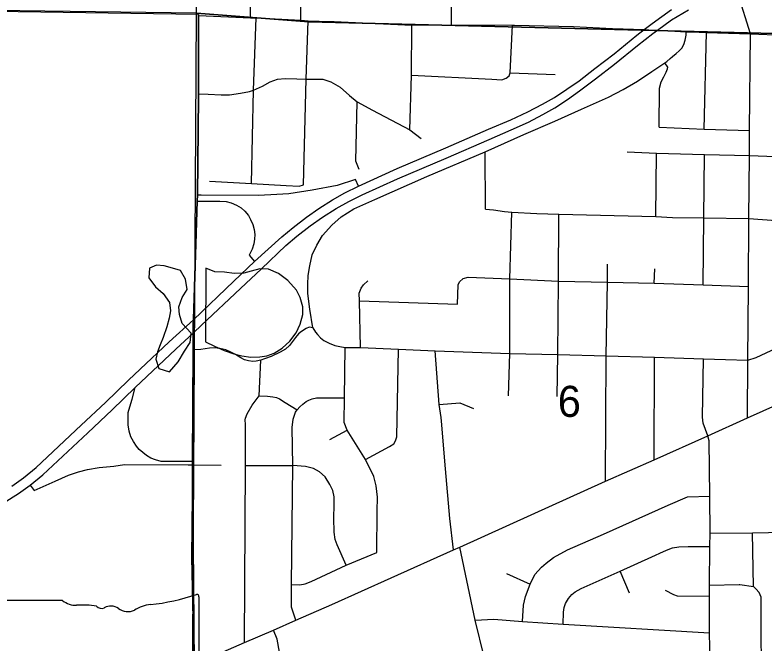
# Model space of a CAD drawing. Extents: x 0 to 34, y 0 to 22.
# Drawn here: x 2.775 to 3.784, y 16.634 to 17.481 of the extents above; entities that cross this region are included whole.
import ezdxf

# ---------------------------------------------------------------- set-up
doc = ezdxf.new("R2010")
doc.units = 0
for name, color, linetype in [('Default', 7, 'Continuous'), ('GM_X_City_Street', 7, 'Continuous'), ('GM_X_County_Road', 7, 'Continuous'), ('GM_X_Interchange_Ramps', 7, 'Continuous'), ('GM_X_Minor_Lake', 7, 'Continuous'), ('GM_X_Section', 7, 'Continuous'), ('GM_X_Section_Text', 7, 'Continuous'), ('GM_X_State_Route', 7, 'Continuous'), ('GM_X_State_Shield', 7, 'Continuous'), ('GM_X_Township_Road', 7, 'Continuous'), ('GM_X_US_Route', 7, 'Continuous')]:
    doc.layers.add(name, color=color, linetype=linetype)

msp = doc.modelspace()

# ---------------------------------------------------------------- linework, layer by layer
at = {"layer": 'Default'}
msp.add_lwpolyline([(2.1, 17.4954), (2.1, 16.4848), (3.0135, 16.4807), (3.0196, 17.4831)], close=True, dxfattribs=at)
at = {"layer": 'GM_X_City_Street'}
for p, q in [((3.4422, 17.4027), (3.4452, 17.4671)), ((3.7036, 17.327), (3.7064, 17.4572)), ((3.4088, 17.2189), (3.4085, 17.2963)), ((3.6384, 17.209), (3.6394, 17.2945)), ((3.636, 17.1195), (3.6368, 17.1386)), ((3.6359, 16.8813), (3.6367, 17.0194)), ((3.1989, 16.9086), (3.2226, 16.9214)), ((3.0143, 16.8746), (3.0527, 16.8742)), ((3.0853, 16.8738), (3.1492, 16.8737)), ((3.4373, 16.728), (3.4688, 16.7137)), ((3.6027, 16.7015), (3.5902, 16.7311)), ((3.7108, 16.7122), (3.7504, 16.7131))]:
    msp.add_line(p, q, dxfattribs=at)
for points in [[(3.7657, 17.4551), (3.7492, 17.5089), (3.7465, 17.5145), (3.7437, 17.52), (3.7414, 17.5247), (3.7338, 17.5398), (3.7222, 17.572), (3.7203, 17.5933), (3.719, 17.6261), (3.7222, 17.7221), (3.7244, 17.8018)], [(3.3631, 17.4674), (3.3626, 17.5947), (3.3624, 17.6281), (3.3632, 17.7313)], [(3.1599, 17.4738), (3.1601, 17.5816), (3.1603, 17.692)], [(3.092, 17.477), (3.0931, 17.5844), (3.0939, 17.6783)], [(3.0224, 17.4801), (3.092, 17.477), (3.1, 17.4767), (3.1599, 17.4738), (3.1699, 17.4728), (3.2001, 17.472)], [(3.0936, 17.2538), (3.0963, 17.3793), (3.1, 17.4767)], [(3.1635, 17.2516), (3.1674, 17.3941), (3.1699, 17.4728)], [(3.2001, 17.472), (3.205, 17.4718), (3.3094, 17.467), (3.3631, 17.4674), (3.4452, 17.4671), (3.4481, 17.467)], [(3.307, 17.3259), (3.3092, 17.3998), (3.3094, 17.467)], [(3.4481, 17.467), (3.5275, 17.4652), (3.58, 17.4625), (3.6226, 17.4609), (3.6289, 17.4606), (3.6404, 17.4601), (3.6791, 17.4581), (3.6862, 17.4579)], [(3.4085, 17.2963), (3.4605, 17.3196), (3.5021, 17.3378), (3.538, 17.3538), (3.5746, 17.3701), (3.5942, 17.3804), (3.6135, 17.3914), (3.6331, 17.4047), (3.6505, 17.4163), (3.653, 17.418), (3.6577, 17.4219), (3.6609, 17.4248), (3.6659, 17.4289), (3.67, 17.4323), (3.6732, 17.4358), (3.676, 17.4411), (3.6779, 17.4467), (3.679, 17.4534), (3.6791, 17.4581)], [(3.6862, 17.4579), (3.7064, 17.4572), (3.7657, 17.4551), (3.8103, 17.4533), (3.8367, 17.4523), (3.8997, 17.4492), (3.9079, 17.4487), (3.9495, 17.448), (3.9788, 17.4465), (4.0036, 17.4459), (4.049, 17.4433), (4.0693, 17.4427), (4.1341, 17.4391), (4.1859, 17.4369), (4.2401, 17.4347), (4.2908, 17.4319), (4.4112, 17.4261), (4.492, 17.4222), (4.5659, 17.42)], [(3.7617, 16.9377), (3.7623, 17.0156), (3.763, 17.1148), (3.7637, 17.2066), (3.7644, 17.2912), (3.7647, 17.3252), (3.7657, 17.4551)], [(3.643, 17.3293), (3.6434, 17.3819), (3.6457, 17.3904), (3.649, 17.3975), (3.6524, 17.4038), (3.6542, 17.4082), (3.6543, 17.4104), (3.6505, 17.4163)], [(3.3092, 17.3998), (3.4175, 17.3943), (3.4308, 17.3935), (3.4368, 17.3956), (3.4408, 17.3987), (3.4422, 17.4027), (3.5027, 17.4006)], [(3.0224, 17.3743), (3.0353, 17.3742), (3.0528, 17.373), (3.0639, 17.373), (3.0786, 17.3754), (3.0908, 17.3777), (3.0963, 17.3793), (3.1084, 17.3847), (3.1189, 17.3906), (3.1288, 17.3941), (3.1387, 17.3952), (3.1545, 17.3947), (3.1674, 17.3941), (3.1773, 17.3941), (3.1896, 17.3941), (3.2004, 17.3905), (3.2129, 17.3836), (3.2255, 17.3723), (3.2357, 17.3637), (3.2568, 17.3526), (3.307, 17.3259), (3.3222, 17.3144)], [(3.2384, 17.2724), (3.2341, 17.2838), (3.2357, 17.3637)], [(3.643, 17.3293), (3.7036, 17.327), (3.7647, 17.3252)], [(3.7324, 17.0165), (3.7623, 17.0156), (3.7734, 17.019), (3.8477, 17.0536), (3.8499, 17.0546), (3.9188, 17.0868), (4.0382, 17.141), (4.1342, 17.1863), (4.1838, 17.209), (4.2381, 17.234), (4.2894, 17.2578), (4.3183, 17.271), (4.3795, 17.299), (4.4204, 17.3176), (4.4319, 17.3237), (4.4458, 17.3303), (4.4497, 17.3316), (4.4537, 17.3322), (4.4645, 17.3322), (4.4954, 17.3309), (4.4976, 17.3293), (4.5013, 17.3206), (4.5194, 17.2839)], [(3.1764, 17.0591), (3.1721, 17.0841), (3.1693, 17.1055), (3.1693, 17.1179), (3.17, 17.1297), (3.1721, 17.1428), (3.1755, 17.1573), (3.1817, 17.1705), (3.1893, 17.1836), (3.2018, 17.1974), (3.2142, 17.2085), (3.2315, 17.2196), (3.2599, 17.232), (3.3297, 17.2631), (3.4085, 17.2963)], [(3.5997, 17.2963), (3.6394, 17.2945), (3.704, 17.2926), (3.7644, 17.2912), (3.8343, 17.2888), (3.9057, 17.284), (3.9765, 17.2814), (4.0436, 17.2776)], [(3.702, 17.117), (3.703, 17.2075), (3.704, 17.2926)], [(3.0371, 17.2566), (3.0936, 17.2538), (3.1402, 17.2507), (3.1577, 17.2499), (3.1635, 17.2516)], [(3.4088, 17.2189), (3.4195, 17.2179), (3.4346, 17.2158), (3.4444, 17.2149), (3.478, 17.2134), (3.5076, 17.2122), (3.6384, 17.209), (3.6607, 17.208), (3.703, 17.2075), (3.7637, 17.2066), (3.8003, 17.2039), (3.8331, 17.2035)], [(3.44, 16.9676), (3.4415, 17.0246), (3.4417, 17.1252), (3.4444, 17.2149)], [(3.5055, 16.9664), (3.5064, 17.0232), (3.5071, 17.1222), (3.5076, 17.2122)], [(3.5705, 16.8526), (3.5714, 17.0215), (3.5732, 17.1207), (3.573, 17.1447)], [(3.2391, 17.0953), (3.3713, 17.0912), (3.3721, 17.1171), (3.3738, 17.1213), (3.3789, 17.1256), (3.3857, 17.1273), (3.4417, 17.1252), (3.5071, 17.1222), (3.5732, 17.1207), (3.636, 17.1195), (3.702, 17.117), (3.763, 17.1148)], [(3.2404, 17.0325), (3.2391, 17.0953), (3.2387, 17.1057), (3.2412, 17.1126), (3.2446, 17.1171), (3.2505, 17.1226)], [(3.1764, 17.0591), (3.1713, 17.0598), (3.1674, 17.0582), (3.1609, 17.0543), (3.157, 17.051), (3.1528, 17.0462), (3.1486, 17.0407), (3.1447, 17.0351), (3.1392, 17.0303), (3.132, 17.0264), (3.12, 17.0206), (3.111, 17.0173), (3.1061, 17.0154), (3.1, 17.0141), (3.0954, 17.0138), (3.0896, 17.0147), (3.0841, 17.016), (3.0792, 17.0186), (3.0721, 17.0232), (3.0646, 17.0267), (3.0588, 17.0296), (3.0507, 17.0313), (3.0439, 17.0322), (3.0371, 17.0316), (3.0254, 17.03), (3.0152, 17.0293)], [(3.1764, 17.0591), (3.1798, 17.0532), (3.1825, 17.0502), (3.1866, 17.0457), (3.1911, 17.0419), (3.1983, 17.0385), (3.2058, 17.0355), (3.2126, 17.034), (3.2197, 17.0325), (3.2404, 17.0325), (3.2915, 17.0302), (3.341, 17.028), (3.4415, 17.0246), (3.5064, 17.0232), (3.5714, 17.0215), (3.6367, 17.0194), (3.7025, 17.0173), (3.7324, 17.0165)], [(3.2625, 16.7562), (3.2628, 16.8122), (3.2634, 16.831), (3.2615, 16.8461), (3.2584, 16.8587), (3.2471, 16.8819), (3.2226, 16.9214), (3.2182, 16.9315), (3.2187, 16.9646), (3.2197, 17.0325)], [(3.2471, 16.8819), (3.2797, 16.8991), (3.2852, 16.903), (3.2876, 16.907), (3.2892, 16.9122), (3.2915, 17.0302)], [(3.3489, 16.9382), (3.3463, 16.9559), (3.341, 17.028)], [(3.7086, 16.9138), (3.702, 16.9308), (3.7011, 16.9387), (3.7025, 17.0173)], [(3.0839, 16.6349), (3.0853, 16.8738), (3.0853, 16.9287), (3.0849, 16.935), (3.0853, 16.9376), (3.0875, 16.9431), (3.0945, 16.9549), (3.1039, 16.9673), (3.1061, 17.0154)], [(3.0165, 16.6056), (3.0839, 16.6349), (3.1234, 16.6515), (3.1534, 16.6653), (3.2016, 16.6865), (3.2817, 16.7224), (3.3655, 16.7599), (3.3744, 16.7637), (3.4703, 16.8071), (3.5705, 16.8526), (3.6359, 16.8813), (3.7086, 16.9138), (3.7617, 16.9377), (3.825, 16.9662)], [(3.1039, 16.9673), (3.115, 16.9672), (3.1222, 16.9661), (3.1271, 16.9651), (3.1312, 16.9634), (3.1389, 16.9587), (3.1553, 16.9485), (3.1588, 16.9527), (3.1628, 16.9562), (3.1674, 16.9599), (3.1709, 16.9615), (3.1755, 16.9635), (3.1812, 16.9649), (3.1944, 16.9649), (3.2187, 16.9646)], [(3.3463, 16.9559), (3.3741, 16.9579), (3.3926, 16.9506)], [(3.1534, 16.6653), (3.1473, 16.6829), (3.1474, 16.7131), (3.1492, 16.8737), (3.1485, 16.9246), (3.1498, 16.9359), (3.1529, 16.9453), (3.1553, 16.9485)], [(3.3655, 16.7599), (3.3607, 16.8022), (3.3551, 16.8693), (3.3496, 16.9333), (3.3489, 16.9382)], [(3.7145, 16.4741), (3.7121, 16.589), (3.7107, 16.648), (3.7107, 16.6976), (3.7108, 16.7122), (3.7109, 16.7644), (3.7114, 16.7825), (3.7109, 16.8324), (3.7104, 16.907), (3.7086, 16.9138)], [(3.2211, 16.7393), (3.2092, 16.7666), (3.2063, 16.7741), (3.2049, 16.784), (3.2045, 16.8028), (3.2049, 16.8207), (3.2049, 16.8315), (3.2031, 16.84), (3.1993, 16.848), (3.1927, 16.8583), (3.1852, 16.8649), (3.1772, 16.8696), (3.1664, 16.8724), (3.1492, 16.8737)], [(3.4587, 16.6633), (3.46, 16.6852), (3.4626, 16.6971), (3.4688, 16.7137), (3.4755, 16.7266), (3.4843, 16.7365), (3.4906, 16.7422), (3.5004, 16.7495), (3.5191, 16.7598), (3.5678, 16.7811), (3.655, 16.82), (3.6809, 16.8314), (3.7109, 16.8324)], [(3.7114, 16.7825), (3.7686, 16.7828), (3.8118, 16.784), (3.8233, 16.7837), (3.8344, 16.7836), (3.8449, 16.7834), (3.8557, 16.7819), (3.8644, 16.78), (3.881, 16.7759), (3.895, 16.7716), (3.9131, 16.7639), (3.9297, 16.755), (3.9776, 16.7289)], [(3.7808, 16.5888), (3.7801, 16.6652), (3.7801, 16.6961), (3.7776, 16.7025), (3.7732, 16.7074), (3.7698, 16.7104), (3.7686, 16.7828)], [(3.4329, 16.4827), (3.4251, 16.5275), (3.4158, 16.5727), (3.407, 16.616), (3.3951, 16.6653), (3.3744, 16.7637)], [(3.5137, 16.6597), (3.514, 16.6762), (3.5149, 16.6822), (3.5168, 16.6876), (3.5206, 16.6942), (3.525, 16.6996), (3.5297, 16.7034), (3.5376, 16.7078), (3.5902, 16.7311), (3.6329, 16.7507), (3.6487, 16.7577), (3.655, 16.7605), (3.661, 16.7627), (3.6692, 16.764), (3.6818, 16.7646), (3.7109, 16.7644)], [(3.1474, 16.7131), (3.1586, 16.7128), (3.1657, 16.7141), (3.1739, 16.7172), (3.2211, 16.7393), (3.2625, 16.7562)], [(3.7504, 16.7131), (3.7514, 16.7131), (3.7698, 16.7104)], [(3.651, 16.7054), (3.6622, 16.6999), (3.6673, 16.698), (3.7107, 16.6976)], [(3.3951, 16.6653), (3.42, 16.6665), (3.4587, 16.6633), (3.5137, 16.6597), (3.7107, 16.648)], [(3.1514, 16.481), (3.1498, 16.5118), (3.1476, 16.5356), (3.1365, 16.5921), (3.1282, 16.6397), (3.1234, 16.6515)]]:
    msp.add_lwpolyline(points, dxfattribs=at)
at = {"layer": 'GM_X_County_Road'}
msp.add_line((3.0143, 16.8746), (3.0144, 16.8788), dxfattribs=at)
for points in [[(3.0207, 17.2297), (3.0212, 17.2378), (3.0224, 17.37), (3.0224, 17.3743), (3.0224, 17.4801)], [(3.0224, 17.4801), (3.0224, 17.4808)], [(3.0144, 16.8788), (3.0152, 17.0293), (3.0153, 17.0523), (3.0153, 17.063), (3.0156, 17.0697), (3.0207, 17.2297)], [(3.0165, 16.6056), (3.0132, 16.7497), (3.0143, 16.8746)]]:
    msp.add_lwpolyline(points, dxfattribs=at)
at = {"layer": 'GM_X_Interchange_Ramps'}
for points in [[(3.2375, 17.2499), (3.2336, 17.2589), (3.2092, 17.251), (3.1752, 17.2444), (3.1437, 17.2396), (3.1276, 17.2387)], [(3.1276, 17.2387), (3.103, 17.2374), (3.0259, 17.2378), (3.0212, 17.2378)], [(3.0207, 17.2297), (3.0256, 17.2299), (3.0511, 17.23), (3.0594, 17.2293), (3.0661, 17.2275), (3.0732, 17.2243), (3.0795, 17.2206), (3.0847, 17.2161), (3.0893, 17.2105), (3.0924, 17.2053), (3.0954, 17.1984), (3.0972, 17.1915), (3.0979, 17.185), (3.0978, 17.1787), (3.0968, 17.1723), (3.0944, 17.1651), (3.0902, 17.157), (3.0978, 17.1487)], [(2.7954, 16.8472), (2.8009, 16.8397), (2.829, 16.8523), (2.8471, 16.8606), (2.8603, 16.8651), (2.8728, 16.8683), (2.8883, 16.8711), (2.908, 16.8728), (2.9223, 16.8749), (3.0083, 16.8747), (3.0143, 16.8746)]]:
    msp.add_lwpolyline(points, dxfattribs=at)
at = {"layer": 'GM_X_Minor_Lake'}
for points in [[(3.0048, 17.1246), (2.9978, 17.1362), (2.9872, 17.1394), (2.9759, 17.1427), (2.9656, 17.1436), (2.956, 17.1393), (2.9554, 17.1264), (2.9643, 17.1144), (2.9747, 17.1055), (2.9829, 17.0932), (2.9842, 17.0821), (2.9824, 17.0723), (2.9795, 17.0605), (2.9747, 17.0462), (2.9707, 17.036)], [(3.0316, 17.0401), (3.0437, 17.0346), (3.0565, 17.0286), (3.0698, 17.0242), (3.0807, 17.0213), (3.0925, 17.0196), (3.1047, 17.0201), (3.1142, 17.0214), (3.1242, 17.025), (3.135, 17.0317), (3.1451, 17.041), (3.1537, 17.0526), (3.1593, 17.0639), (3.1626, 17.0771), (3.1628, 17.0874), (3.1592, 17.1), (3.1541, 17.1099), (3.1426, 17.1227), (3.1298, 17.1325), (3.1166, 17.138), (3.1048, 17.1386), (3.0933, 17.1354), (3.083, 17.1326), (3.0701, 17.1325), (3.0572, 17.1343), (3.0442, 17.1345), (3.0318, 17.1393)], [(3.0318, 17.1393), (3.0316, 17.0401)], [(2.9707, 17.036), (2.9667, 17.027), (2.9646, 17.0171), (2.9685, 17.0045), (2.9829, 16.9997), (2.9949, 17.0135), (3.0032, 17.0278), (3.0111, 17.0394), (3.0121, 17.0519), (3.0002, 17.0651), (2.9966, 17.0769), (2.9957, 17.0872), (3.0001, 17.1), (3.0068, 17.1109), (3.0048, 17.1246)]]:
    msp.add_lwpolyline(points, dxfattribs=at)
at = {"layer": 'GM_X_Section'}
for points in [[(3.031, 18.499), (4.0528, 18.4887), (4.0485, 17.4495), (3.1709, 17.4714), (3.0196, 17.4831)], [(3.0196, 17.4831), (3.1709, 17.4714), (4.0485, 17.4495), (4.0113, 16.4768), (3.0135, 16.4807)]]:
    msp.add_lwpolyline(points, close=True, dxfattribs=at)
at = {"layer": 'GM_X_State_Route'}
msp.add_line((3.0143, 16.8746), (3.0144, 16.8788), dxfattribs=at)
for points in [[(2.937, 16.9785), (2.9918, 17.0302), (3.0153, 17.0523), (3.0262, 17.0626), (3.0788, 17.1121), (3.107, 17.1388), (3.1397, 17.1702), (3.1548, 17.1825), (3.1726, 17.1965), (3.1894, 17.2083), (3.2076, 17.22), (3.2246, 17.2292), (3.2425, 17.2383), (3.2904, 17.2598), (3.356, 17.2878), (3.4138, 17.3128), (3.4435, 17.3258), (3.4667, 17.3363), (3.4863, 17.3467), (3.5024, 17.3556), (3.5194, 17.3668), (3.5356, 17.3783), (3.5569, 17.3946), (3.5827, 17.4146), (3.6135, 17.4395), (3.6343, 17.4556), (3.6404, 17.4601), (3.6595, 17.4742), (3.6824, 17.4877)], [(3.0144, 16.8788), (3.0093, 16.8791), (2.9718, 16.8789), (2.964, 16.8814), (2.9581, 16.8837), (2.9522, 16.8872), (2.9473, 16.8911), (2.9424, 16.8952), (2.9385, 16.8997), (2.9344, 16.9059), (2.9311, 16.9123), (2.9286, 16.9199), (2.9275, 16.9282), (2.9275, 16.9373), (2.9273, 16.945), (2.9295, 16.9526), (2.9326, 16.9631), (2.937, 16.9785)], [(3.0165, 16.6056), (3.0132, 16.7497), (3.0143, 16.8746)]]:
    msp.add_lwpolyline(points, dxfattribs=at)
at = {"layer": 'GM_X_State_Shield'}
for p, q in [((3.0229, 16.5918), (3.0229, 16.6965)), ((2.839, 16.6916), (2.7618, 16.6916))]:
    msp.add_line(p, q, dxfattribs=at)
for centre, radius, start, end in [((2.9289, 16.9644), 0.2796, 275.8445, 288.9065), ((3.0199, 16.697), 0.00294, 351.8621, 97.738), ((2.8574, 16.7148), 0.0296, 231.6195, 271.1119), ((2.8672, 16.5792), 0.1064, 80.4867, 94.9883), ((2.8914, 16.6896), 0.00855, 219.7921, 297.1024), ((2.9039, 16.6664), 0.0178, 54.4667, 119.1411), ((2.9646, 16.6304), 0.0563, 97.3462, 120.7689), ((2.9268, 16.6982), 0.0214, 233.8562, 294.8282)]:
    msp.add_arc(centre, radius, start, end, dxfattribs=at)
at = {"layer": 'GM_X_Township_Road'}
for points in [[(3.0233, 15.5768), (3.0198, 16.3586), (3.018, 16.4163), (3.0163, 16.6061), (3.0141, 16.8752), (3.0141, 16.8793), (3.0149, 17.0299), (3.0151, 17.0528), (3.0151, 17.0635), (3.0153, 17.0702), (3.0204, 17.2302), (3.021, 17.2383), (3.0221, 17.3705), (3.0222, 17.3748), (3.0222, 17.4806), (3.0222, 17.4813), (2.2015, 17.4935), (2.1476, 17.4943), (2.1261, 17.4945), (2.1, 17.494), (2.1, 14.1)], [(3.0222, 17.4813), (3.0222, 17.4806), (3.0222, 17.3748), (3.0221, 17.3705), (3.021, 17.2383), (3.0204, 17.2302), (3.0153, 17.0702), (3.0151, 17.0635), (3.0151, 17.0528), (3.0149, 17.0299), (3.0141, 16.8793), (3.0141, 16.8752), (3.0163, 16.6061), (3.018, 16.4163), (3.0198, 16.3586), (3.0233, 15.5768)]]:
    msp.add_lwpolyline(points, dxfattribs=at)
at = {"layer": 'GM_X_US_Route'}
for points in [[(2.7705, 16.8459), (2.7862, 16.8572), (2.8032, 16.8711), (2.8639, 16.9278), (2.8968, 16.9586), (2.9279, 16.9885), (2.9827, 17.0402), (3.0156, 17.0697), (3.0697, 17.1221), (3.0978, 17.1487), (3.1346, 17.1818), (3.1498, 17.1942), (3.1675, 17.2082), (3.1843, 17.22), (3.2026, 17.2317), (3.2195, 17.2409), (3.2375, 17.2499), (3.2897, 17.2736), (3.3553, 17.3016), (3.413, 17.3266), (3.4428, 17.3396), (3.466, 17.3501), (3.4856, 17.3605), (3.5017, 17.3694), (3.5186, 17.3806), (3.5349, 17.3921), (3.5561, 17.4084), (3.582, 17.4284), (3.6127, 17.4533), (3.6226, 17.4609), (3.6336, 17.4694), (3.6593, 17.488)], [(2.937, 16.9785), (2.9918, 17.0302), (3.0153, 17.0523), (3.0262, 17.0626), (3.0788, 17.1121), (3.107, 17.1388), (3.1397, 17.1702), (3.1548, 17.1825), (3.1726, 17.1965), (3.1894, 17.2083), (3.2076, 17.22), (3.2246, 17.2292), (3.2425, 17.2383), (3.2904, 17.2598), (3.356, 17.2878), (3.4138, 17.3128), (3.4435, 17.3258), (3.4667, 17.3363), (3.4863, 17.3467), (3.5024, 17.3556), (3.5194, 17.3668), (3.5356, 17.3783), (3.5569, 17.3946), (3.5827, 17.4146), (3.6135, 17.4395), (3.6343, 17.4556), (3.6404, 17.4601), (3.6595, 17.4742), (3.6824, 17.4877)], [(2.202, 16.8739), (2.2133, 16.8718), (2.3519, 16.8412), (2.4371, 16.8223), (2.5059, 16.8068), (2.5465, 16.7983), (2.5722, 16.7932), (2.5937, 16.7899), (2.6104, 16.7884), (2.6327, 16.7884), (2.6536, 16.7897), (2.6727, 16.792), (2.6914, 16.7966), (2.7128, 16.8025), (2.7303, 16.8089), (2.7461, 16.8168), (2.7602, 16.8239), (2.7796, 16.8359), (2.7954, 16.8472), (2.8124, 16.8611), (2.8731, 16.9178), (2.906, 16.9486), (2.937, 16.9785)]]:
    msp.add_lwpolyline(points, dxfattribs=at)

# ---------------------------------------------------------------- texts
at = {"layer": 'GM_X_Section_Text'}
msp.add_text('6', height=0.0419, rotation=0, dxfattribs=at).set_placement((3.5062, 16.9391))

doc.saveas('drawing.dxf')
